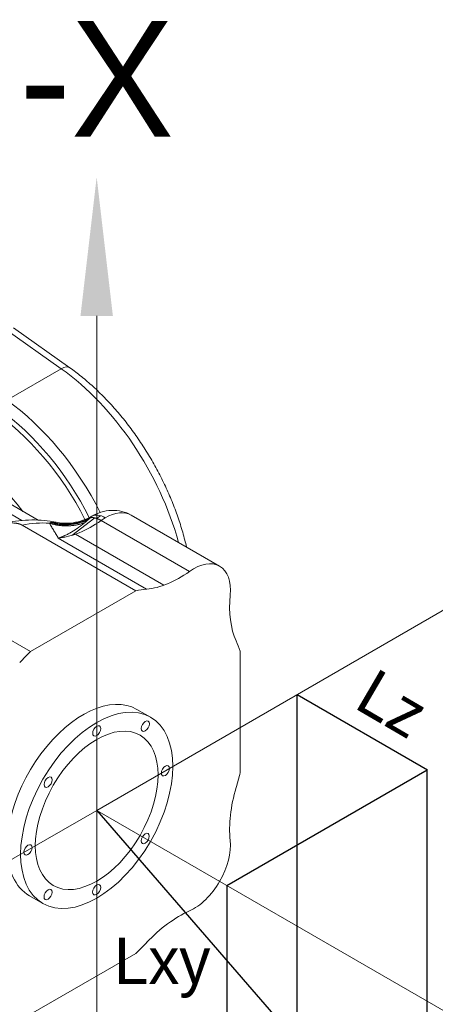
# Model space of a CAD drawing. Header units: millimetres. Extents: x 51337 to 61814, y -21781 to -12277.
# Tile 376 of 378: x 61754 to 61772, y -21439 to -21397. Entities that reach past the tile are written whole.
import ezdxf
from ezdxf.enums import TextEntityAlignment as Align

# ---------------------------------------------------------------- set-up
doc = ezdxf.new("R2010")
doc.units = ezdxf.units.MM
doc.header["$LTSCALE"] = 0.3175
for name, color, linetype, lineweight in [('1轮廓实线层', 7, 'Continuous', 18), ('6文字层', 3, 'Continuous', 13), ('7标注层', 4, 'Continuous', 13)]:
    doc.layers.add(name, color=color, linetype=linetype, lineweight=lineweight)

# ---------------------------------------------------------------- blocks, each defined once
blk = doc.blocks.new('MR12-2010-Z')
at = {"layer": '1轮廓实线层'}
for p, q in [((64084.637, -21443.795), (64087.076, -21445.524)), ((64087.449, -21445.486), (64085.011, -21443.757)), ((64087.076, -21445.524), (64084.724, -21446.882)), ((64082.773, -21450.588), (64085.371, -21452.087)), ((64086.071, -21452.067), (64083.556, -21450.615)), ((64093.921, -21454.059), (64090.103, -21451.854)), ((64085.382, -21452.283), (64090.299, -21455.122)), ((64087.537, -21452.728), (64088.525, -21451.973)), ((64088.796, -21452.083), (64092.614, -21454.287)), ((64091.508, -21454.881), (64087.69, -21452.676)), ((64090.767, -21455.054), (64086.949, -21452.85)), ((64090.299, -21455.122), (64085.748, -21457.75)), ((64085.748, -21457.75), (64082.619, -21455.943)), ((64094.812, -21462.983), (64094.812, -21457.728)), ((64090.932, -21460.584), (64090.348, -21460.247)), ((64090.348, -21460.247), (64090.348, -21460.247)), ((64085.698, -21468.301), (64086.282, -21468.638)), ((64085.748, -21473.426), (64090.299, -21470.799))]:
    blk.add_line(p, q, dxfattribs=at)
for centre, major_axis, ratio, start_param, end_param in [((64087.016, -21446.098), (-0.434, -0.612), 0.508281, 3.14194, 3.977629), ((64086.379, -21452.18), (-4.35, 7.534), 0.57735, 4.282974, 5.384341), ((64084.028, -21453.538), (-4.35, 7.534), 0.57735, 4.619138, 5.384341), ((64083.622, -21453.772), (4.125, -7.145), 0.57735, 1.48137, 2.277014), ((64083.728, -21453.711), (4.2, -7.275), 0.57735, 1.480765, 2.242748), ((64083.622, -21453.772), (-2.295, 3.975), 0.57735, 4.910211, 6.283185), ((64088.978, -21452.945), (0.6, -1.039), 0.57735, 2.356194, 3.138345), ((64088.978, -21453.803), (-1.125, -1.949), 0.57735, 3.141575, 3.926991), ((64083.106, -21461.435), (-5.063, -8.769), 0.57735, 3.422349, 3.603552), ((64088.372, -21448.069), (-2.625, -4.547), 0.57735, 0.392056, 0.89993), ((64088.978, -21453.803), (-1.125, -1.949), 0.57735, 3.926991, 4.041523), ((64092.796, -21456.007), (-1.125, -1.949), 0.57735, 2.241663, 4.041523), ((64092.19, -21450.274), (-2.625, -4.547), 0.57735, 0.392056, 0.89993), ((64088.023, -21464.274), (-5.062, -8.769), 0.57735, 3.533649, 3.603552), ((64098.065, -21453.665), (-2.625, -4.547), 0.57735, 5.383255, 5.891129), ((64088.023, -21464.274), (-5.062, -8.769), 0.57735, 2.679633, 2.749536), ((64088.023, -21464.274), (-5.062, -8.769), 0.57735, 4.250429, 4.320333), ((64088.023, -21464.274), (2.325, 4.027), 0.57735, 0, 2.747991), ((64088.023, -21464.274), (-5.062, -8.769), 0.57735, 1.962853, 2.032756), ((64098.065, -21463.288), (-2.625, -4.547), 0.57735, 5.104445, 5.612319), ((64092.796, -21467.03), (-1.125, -1.949), 0.57735, 0.670866, 2.470726), ((64088.023, -21464.274), (2.325, 4.027), 0.57735, 2.747991, 3.141672), ((64092.19, -21473.463), (-2.625, -4.547), 0.57735, 3.812459, 4.320333), ((64088.023, -21464.274), (-5.062, -8.769), 0.57735, 1.108837, 1.17874)]:
    blk.add_ellipse(centre, major_axis=major_axis, ratio=ratio, start_param=start_param, end_param=end_param, dxfattribs=at)
for centre, major_axis in [((64088.607, -21464.611), (2.325, 4.027)), ((64088.607, -21464.611), (-1.875, -3.248)), ((64090.709, -21460.975), (0.124, 0.214)), ((64088.609, -21461.18), (0.124, 0.214)), ((64091.577, -21462.899), (0.124, 0.214)), ((64086.509, -21463.395), (0.124, 0.214)), ((64090.705, -21465.827), (0.124, 0.214)), ((64085.637, -21466.323), (0.124, 0.214)), ((64086.505, -21468.247), (0.124, 0.214)), ((64088.604, -21468.042), (0.124, 0.214))]:
    blk.add_ellipse(centre, major_axis=major_axis, ratio=0.57735, dxfattribs=at)
for points, knots in [([(64092.489, -21453.229), (64092.466, -21453.129), (64092.388, -21452.808), (64092.231, -21452.262), (64091.999, -21451.594), (64091.729, -21450.93), (64091.423, -21450.276), (64091.082, -21449.634), (64090.709, -21449.01), (64090.307, -21448.408), (64089.878, -21447.831), (64089.424, -21447.283), (64088.949, -21446.769), (64088.456, -21446.292), (64087.955, -21445.861), (64087.617, -21445.605), (64087.449, -21445.486)], [0, 0, 0, 0, 0.033861, 0.108545, 0.183126, 0.257621, 0.332054, 0.406451, 0.480839, 0.555244, 0.629687, 0.704197, 0.778803, 0.853531, 0.928407, 1, 1, 1, 1]), ([(64088.401, -21451.895), (64088.275, -21451.969), (64088.013, -21452.091), (64087.587, -21452.195), (64087.194, -21452.217), (64086.954, -21452.18), (64086.858, -21452.158)], [0, 0, 0, 0, 0.26873, 0.54267, 0.816587, 1, 1, 1, 1]), ([(64088.38, -21451.905), (64088.379, -21451.905), (64088.378, -21451.906), (64088.377, -21451.907), (64088.375, -21451.908), (64088.374, -21451.909), (64088.372, -21451.91), (64088.371, -21451.911), (64088.369, -21451.912), (64088.368, -21451.913), (64088.367, -21451.914), (64088.365, -21451.915), (64088.364, -21451.917), (64088.362, -21451.918), (64088.361, -21451.919), (64088.36, -21451.92), (64088.359, -21451.922), (64088.357, -21451.923), (64088.356, -21451.924), (64088.355, -21451.926), (64088.354, -21451.927), (64088.353, -21451.929), (64088.351, -21451.93), (64088.35, -21451.932), (64088.349, -21451.933), (64088.348, -21451.935), (64088.347, -21451.937), (64088.346, -21451.938), (64088.345, -21451.94), (64088.344, -21451.942), (64088.343, -21451.944), (64088.342, -21451.945), (64088.342, -21451.947), (64088.341, -21451.949), (64088.34, -21451.951), (64088.339, -21451.953), (64088.338, -21451.955), (64088.338, -21451.957), (64088.337, -21451.959), (64088.336, -21451.962), (64088.336, -21451.964), (64088.335, -21451.965), (64088.335, -21451.966)], [0, 0, 0, 0, 0.022955, 0.046009, 0.069164, 0.09242, 0.115776, 0.139234, 0.162795, 0.186458, 0.210223, 0.234093, 0.258066, 0.282143, 0.306325, 0.330612, 0.355005, 0.379503, 0.404108, 0.428819, 0.453637, 0.478562, 0.503595, 0.528735, 0.553984, 0.579341, 0.604807, 0.630382, 0.656066, 0.68186, 0.707763, 0.733777, 0.7599, 0.786134, 0.812479, 0.838934, 0.8655, 0.892178, 0.918966, 0.945866, 0.972877, 1, 1, 1, 1]), ([(64090.101, -21451.853), (64089.972, -21451.78), (64089.699, -21451.67), (64089.246, -21451.626), (64088.787, -21451.707), (64088.504, -21451.833), (64088.368, -21451.912)], [0, 0, 0, 0, 0.24756, 0.504109, 0.758531, 1, 1, 1, 1]), ([(64083.265, -21452.639), (64083.27, -21452.637), (64083.279, -21452.633), (64083.293, -21452.627), (64083.307, -21452.621), (64083.321, -21452.615), (64083.335, -21452.609), (64083.349, -21452.603), (64083.363, -21452.597), (64083.376, -21452.591), (64083.39, -21452.585), (64083.404, -21452.579), (64083.418, -21452.574), (64083.432, -21452.568), (64083.446, -21452.562), (64083.459, -21452.556), (64083.473, -21452.551), (64083.487, -21452.545), (64083.501, -21452.539), (64083.515, -21452.534), (64083.528, -21452.528), (64083.542, -21452.523), (64083.556, -21452.517), (64083.57, -21452.512), (64083.583, -21452.507), (64083.597, -21452.501), (64083.611, -21452.496), (64083.625, -21452.491), (64083.638, -21452.485), (64083.652, -21452.48), (64083.666, -21452.475), (64083.68, -21452.47), (64083.693, -21452.465), (64083.707, -21452.46), (64083.721, -21452.455), (64083.734, -21452.45), (64083.787, -21452.43), (64083.879, -21452.398), (64084.01, -21452.356), (64084.139, -21452.318), (64084.264, -21452.285), (64084.386, -21452.256), (64084.504, -21452.233), (64084.617, -21452.215), (64084.726, -21452.201), (64084.824, -21452.194), (64084.91, -21452.191), (64084.986, -21452.191), (64085.057, -21452.195), (64085.116, -21452.202), (64085.162, -21452.209), (64085.197, -21452.216), (64085.231, -21452.224), (64085.255, -21452.231), (64085.271, -21452.235), (64085.278, -21452.238), (64085.285, -21452.24), (64085.293, -21452.243), (64085.3, -21452.245), (64085.307, -21452.248), (64085.313, -21452.25), (64085.32, -21452.253), (64085.327, -21452.256), (64085.333, -21452.259), (64085.34, -21452.262), (64085.346, -21452.265), (64085.352, -21452.268), (64085.358, -21452.271), (64085.364, -21452.274), (64085.37, -21452.277), (64085.376, -21452.28), (64085.38, -21452.282), (64085.382, -21452.283)], [0, 0, 0, 0, 0.007441, 0.014864, 0.022268, 0.029654, 0.037022, 0.044371, 0.051703, 0.059016, 0.066312, 0.073589, 0.080849, 0.088091, 0.095316, 0.102523, 0.109712, 0.116884, 0.124038, 0.131176, 0.138295, 0.145398, 0.152484, 0.159552, 0.166604, 0.173638, 0.180656, 0.187657, 0.194641, 0.201609, 0.20856, 0.215494, 0.222413, 0.229314, 0.2362, 0.243069, 0.249922, 0.31595, 0.379564, 0.440836, 0.499846, 0.555409, 0.608055, 0.657902, 0.705096, 0.749816, 0.783414, 0.81534, 0.845756, 0.874854, 0.890983, 0.906751, 0.922211, 0.937418, 0.941006, 0.944577, 0.948131, 0.951668, 0.955191, 0.958699, 0.962194, 0.965676, 0.969147, 0.972606, 0.976056, 0.979496, 0.982929, 0.986354, 0.989773, 0.993186, 0.996595, 1, 1, 1, 1]), ([(64086.773, -21452.155), (64086.716, -21452.142), (64086.486, -21452.095), (64086.069, -21452.059), (64085.522, -21452.061), (64084.96, -21452.123), (64084.542, -21452.208), (64084.313, -21452.269), (64084.276, -21452.279)], [0, 0, 0, 0, 0.072034, 0.287115, 0.505659, 0.728353, 0.955402, 1, 1, 1, 1]), ([(64086.568, -21452.2), (64086.569, -21452.2), (64086.571, -21452.198), (64086.574, -21452.196), (64086.578, -21452.194), (64086.582, -21452.192), (64086.586, -21452.19), (64086.59, -21452.188), (64086.594, -21452.185), (64086.598, -21452.183), (64086.603, -21452.18), (64086.609, -21452.177), (64086.616, -21452.173), (64086.624, -21452.17), (64086.631, -21452.166), (64086.637, -21452.164), (64086.642, -21452.162), (64086.645, -21452.161), (64086.647, -21452.16)], [0, 0, 0, 0, 0.036952, 0.076612, 0.11898, 0.164056, 0.211839, 0.26233, 0.315528, 0.371432, 0.430043, 0.49136, 0.607277, 0.710733, 0.801731, 0.880274, 0.946362, 1, 1, 1, 1]), ([(64086.568, -21452.2), (64086.597, -21452.255), (64086.659, -21452.363), (64086.757, -21452.527), (64086.854, -21452.687), (64086.917, -21452.795), (64086.949, -21452.85)], [0, 0, 0, 0, 0.283459, 0.533533, 0.766864, 1, 1, 1, 1]), ([(64088.25, -21452.01), (64088.213, -21452.038), (64088.184, -21452.067), (64088.115, -21452.105), (64088.098, -21452.113), (64088.071, -21452.124), (64088.062, -21452.128), (64088.043, -21452.134), (64088.016, -21452.144), (64087.988, -21452.154), (64087.894, -21452.184), (64087.817, -21452.204), (64087.588, -21452.253), (64087.434, -21452.27), (64087.2, -21452.271), (64087.121, -21452.268), (64086.966, -21452.252), (64086.889, -21452.241), (64086.774, -21452.217), (64086.736, -21452.209), (64086.68, -21452.194), (64086.661, -21452.189), (64086.633, -21452.181), (64086.623, -21452.178), (64086.614, -21452.175), (64086.613, -21452.175), (64086.613, -21452.175)], [0, 0, 0, 0, 0.118251, 0.118251, 0.151491, 0.151491, 0.168111, 0.168111, 0.184731, 0.217971, 0.217971, 0.350932, 0.350932, 0.616853, 0.616853, 0.749814, 0.749814, 0.882775, 0.882775, 0.949255, 0.949255, 0.982495, 0.982495, 0.999115, 0.999115, 1, 1, 1, 1]), ([(64086.647, -21452.16), (64086.647, -21452.16), (64086.649, -21452.159), (64086.651, -21452.159), (64086.653, -21452.158), (64086.655, -21452.157), (64086.658, -21452.157), (64086.66, -21452.156), (64086.662, -21452.155), (64086.664, -21452.155), (64086.667, -21452.154), (64086.669, -21452.154), (64086.671, -21452.153), (64086.674, -21452.153), (64086.676, -21452.152), (64086.679, -21452.152), (64086.681, -21452.151), (64086.684, -21452.151), (64086.686, -21452.15), (64086.689, -21452.15), (64086.691, -21452.15), (64086.694, -21452.15), (64086.696, -21452.149), (64086.699, -21452.149), (64086.701, -21452.149), (64086.704, -21452.149), (64086.707, -21452.148), (64086.709, -21452.148), (64086.712, -21452.148), (64086.715, -21452.148), (64086.717, -21452.148), (64086.72, -21452.148), (64086.723, -21452.148), (64086.726, -21452.148), (64086.729, -21452.148), (64086.731, -21452.148), (64086.734, -21452.148), (64086.737, -21452.148), (64086.74, -21452.148), (64086.743, -21452.149), (64086.746, -21452.149), (64086.749, -21452.149), (64086.752, -21452.149), (64086.755, -21452.149), (64086.758, -21452.15), (64086.761, -21452.15), (64086.764, -21452.15), (64086.767, -21452.151), (64086.77, -21452.151), (64086.773, -21452.151), (64086.776, -21452.152), (64086.78, -21452.152), (64086.783, -21452.153), (64086.786, -21452.153), (64086.789, -21452.154), (64086.792, -21452.154), (64086.796, -21452.155), (64086.799, -21452.155), (64086.802, -21452.156), (64086.806, -21452.156), (64086.809, -21452.157), (64086.812, -21452.158), (64086.816, -21452.158), (64086.819, -21452.159), (64086.821, -21452.159), (64086.822, -21452.159)], [0, 0, 0, 0, 0.015494, 0.031, 0.04652, 0.062054, 0.0776, 0.09316, 0.108734, 0.124321, 0.139922, 0.155537, 0.171165, 0.186808, 0.202465, 0.218136, 0.233821, 0.24952, 0.265234, 0.280963, 0.296706, 0.312464, 0.328236, 0.344024, 0.359826, 0.375644, 0.391477, 0.407325, 0.423188, 0.439067, 0.454961, 0.470871, 0.486796, 0.502738, 0.518695, 0.534668, 0.550657, 0.566662, 0.582684, 0.598721, 0.614775, 0.630846, 0.646933, 0.663037, 0.679157, 0.695294, 0.711448, 0.727619, 0.743807, 0.760013, 0.776235, 0.792475, 0.808732, 0.825007, 0.841299, 0.857609, 0.873936, 0.890281, 0.906645, 0.923026, 0.939425, 0.955843, 0.972278, 0.988732, 1, 1, 1, 1]), ([(64086.822, -21452.159), (64086.822, -21452.159), (64086.823, -21452.16), (64086.826, -21452.16), (64086.83, -21452.161), (64086.833, -21452.162), (64086.837, -21452.163), (64086.84, -21452.163), (64086.844, -21452.164), (64086.847, -21452.165), (64086.85, -21452.166), (64086.851, -21452.166), (64086.852, -21452.166)], [0, 0, 0, 0, 0.036881, 0.153761, 0.270772, 0.387916, 0.505192, 0.622601, 0.740144, 0.857821, 0.975634, 1, 1, 1, 1]), ([(64088.092, -21452.179), (64088.089, -21452.182), (64088.082, -21452.187), (64088.073, -21452.195), (64088.063, -21452.202), (64088.054, -21452.21), (64088.044, -21452.218), (64088.034, -21452.225), (64088.025, -21452.233), (64088.015, -21452.241), (64088.005, -21452.249), (64087.995, -21452.257), (64087.985, -21452.264), (64087.975, -21452.272), (64087.965, -21452.28), (64087.954, -21452.288), (64087.944, -21452.296), (64087.934, -21452.303), (64087.923, -21452.311), (64087.913, -21452.319), (64087.902, -21452.327), (64087.892, -21452.335), (64087.881, -21452.343), (64087.87, -21452.351), (64087.86, -21452.358), (64087.849, -21452.366), (64087.838, -21452.374), (64087.827, -21452.382), (64087.816, -21452.39), (64087.805, -21452.398), (64087.794, -21452.406), (64087.783, -21452.414), (64087.771, -21452.421), (64087.76, -21452.429), (64087.749, -21452.437), (64087.737, -21452.445), (64087.726, -21452.453), (64087.714, -21452.46), (64087.703, -21452.468), (64087.691, -21452.476), (64087.679, -21452.484), (64087.668, -21452.491), (64087.656, -21452.499), (64087.644, -21452.507), (64087.632, -21452.514), (64087.62, -21452.522), (64087.608, -21452.53), (64087.596, -21452.537), (64087.584, -21452.545), (64087.572, -21452.552), (64087.559, -21452.56), (64087.547, -21452.567), (64087.535, -21452.575), (64087.522, -21452.582), (64087.492, -21452.6), (64087.443, -21452.628), (64087.374, -21452.666), (64087.301, -21452.704), (64087.249, -21452.729), (64087.22, -21452.742), (64087.214, -21452.745), (64087.208, -21452.747), (64087.202, -21452.75), (64087.195, -21452.753), (64087.188, -21452.757), (64087.18, -21452.76), (64087.172, -21452.764), (64087.163, -21452.768), (64087.154, -21452.772), (64087.144, -21452.776), (64087.134, -21452.78), (64087.124, -21452.784), (64087.113, -21452.789), (64087.101, -21452.793), (64087.09, -21452.798), (64087.077, -21452.803), (64087.065, -21452.808), (64087.052, -21452.813), (64087.038, -21452.818), (64087.024, -21452.823), (64087.01, -21452.829), (64086.995, -21452.834), (64086.98, -21452.839), (64086.965, -21452.844), (64086.954, -21452.848), (64086.949, -21452.85)], [0, 0, 0, 0, 0.008031, 0.016117, 0.024258, 0.032453, 0.040703, 0.049007, 0.057366, 0.065779, 0.074247, 0.082769, 0.091346, 0.099976, 0.108661, 0.117401, 0.126194, 0.135042, 0.143944, 0.1529, 0.16191, 0.170974, 0.180092, 0.189264, 0.19849, 0.20777, 0.217103, 0.22649, 0.235931, 0.245425, 0.254973, 0.264574, 0.274229, 0.283937, 0.293698, 0.303512, 0.31338, 0.323301, 0.333274, 0.343301, 0.35338, 0.363513, 0.373698, 0.383935, 0.394225, 0.404568, 0.414963, 0.42541, 0.435909, 0.44646, 0.457064, 0.467719, 0.478426, 0.489185, 0.499995, 0.556645, 0.617216, 0.681674, 0.749976, 0.754491, 0.759418, 0.764755, 0.770504, 0.776663, 0.783233, 0.790212, 0.797602, 0.8054, 0.813607, 0.822222, 0.831245, 0.840675, 0.850511, 0.860753, 0.871401, 0.882453, 0.89391, 0.905769, 0.918031, 0.930694, 0.943758, 0.957221, 0.971083, 0.985343, 1, 1, 1, 1]), ([(64088.335, -21451.966), (64088.332, -21451.969), (64088.327, -21451.974), (64088.318, -21451.982), (64088.309, -21451.99), (64088.301, -21451.998), (64088.292, -21452.006), (64088.283, -21452.014), (64088.274, -21452.022), (64088.265, -21452.03), (64088.256, -21452.038), (64088.247, -21452.047), (64088.238, -21452.055), (64088.229, -21452.063), (64088.219, -21452.071), (64088.21, -21452.079), (64088.201, -21452.088), (64088.191, -21452.096), (64088.181, -21452.104), (64088.172, -21452.113), (64088.162, -21452.121), (64088.152, -21452.129), (64088.142, -21452.138), (64088.132, -21452.146), (64088.122, -21452.154), (64088.112, -21452.163), (64088.102, -21452.171), (64088.095, -21452.177), (64088.092, -21452.179)], [0, 0, 0, 0, 0.036624, 0.073391, 0.110302, 0.147358, 0.184558, 0.221904, 0.259395, 0.297033, 0.334817, 0.372748, 0.410827, 0.449053, 0.487428, 0.525952, 0.564625, 0.603448, 0.642421, 0.681544, 0.720818, 0.760244, 0.799821, 0.839551, 0.879433, 0.919469, 0.959657, 1, 1, 1, 1])]:
    blk.add_open_spline(points, degree=3, knots=knots, dxfattribs=at)
blk.add_open_spline([(64088.785, -21451.88), (64088.717, -21451.92), (64088.651, -21451.956), (64088.586, -21451.989)], degree=3, dxfattribs=at)
for points, weights in [([(64088.092, -21452.179), (64087.594, -21452.36), (64087.065, -21452.367), (64086.568, -21452.2)], [1.03057426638, 0.989808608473, 0.989808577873, 1.03057417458]), ([(64088.335, -21451.966), (64087.809, -21452.251), (64087.217, -21452.319), (64086.647, -21452.16)], [1.03874548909, 0.987084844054, 0.987084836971, 1.03874546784]), ([(64088.335, -21451.966), (64088.467, -21451.943), (64088.625, -21451.984), (64088.796, -21452.083)], [0.971959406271, 0.952055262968, 0.961402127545, 1])]:
    blk.add_rational_spline(points, weights, degree=3, dxfattribs=at)

msp = doc.modelspace()

# ---------------------------------------------------------------- linework, layer by layer
for p, q in [((61766.12244, -21425.82706), (61766.12244, -21440.82706)), ((61766.12696, -21425.82254), (61771.76315, -21429.0824)), ((61763.08498, -21434.0824), (61771.74523, -21429.0824)), ((61771.73906, -21429.08596), (61771.73906, -21444.08596)), ((61757.46671, -21430.83157), (61766.12696, -21440.83157)), ((61763.08498, -21434.0824), (61763.08498, -21449.0824))]:
    msp.add_line(p, q)
at = {"layer": '1轮廓实线层'}
for q in [(61757.46671, -21409.4604), (61773.37661, -21421.64598), (61741.55681, -21440.01715), (61757.46671, -21449.20274), (61773.37661, -21440.01715)]:
    msp.add_line((61757.46671, -21430.83157), q, dxfattribs=at)
at = {"layer": '7标注层'}
msp.add_solid([(61758.16671, -21409.4604), (61756.76671, -21409.4604), (61757.46671, -21403.4604)], dxfattribs=at)

# ---------------------------------------------------------------- block references
at = {"layer": '1轮廓实线层', "lineweight": 18}
msp.add_blockref('MR12-2010-Z', (-2331.14, 33.77948), dxfattribs=at)

# ---------------------------------------------------------------- texts
at = {"layer": '6文字层'}
msp.add_text('-X', height=5, dxfattribs=at).set_placement((61757.46671, -21403.22335), align=Align.BOTTOM_CENTER)
msp.add_text('Lz', height=2, rotation=329.68774, dxfattribs=at).set_placement((61769.45049, -21427.60459), align=Align.BOTTOM_CENTER)
msp.add_text('Lxy', height=2, dxfattribs=at).set_placement((61760.29671, -21437.6388), align=Align.MIDDLE)

doc.saveas('drawing.dxf')
